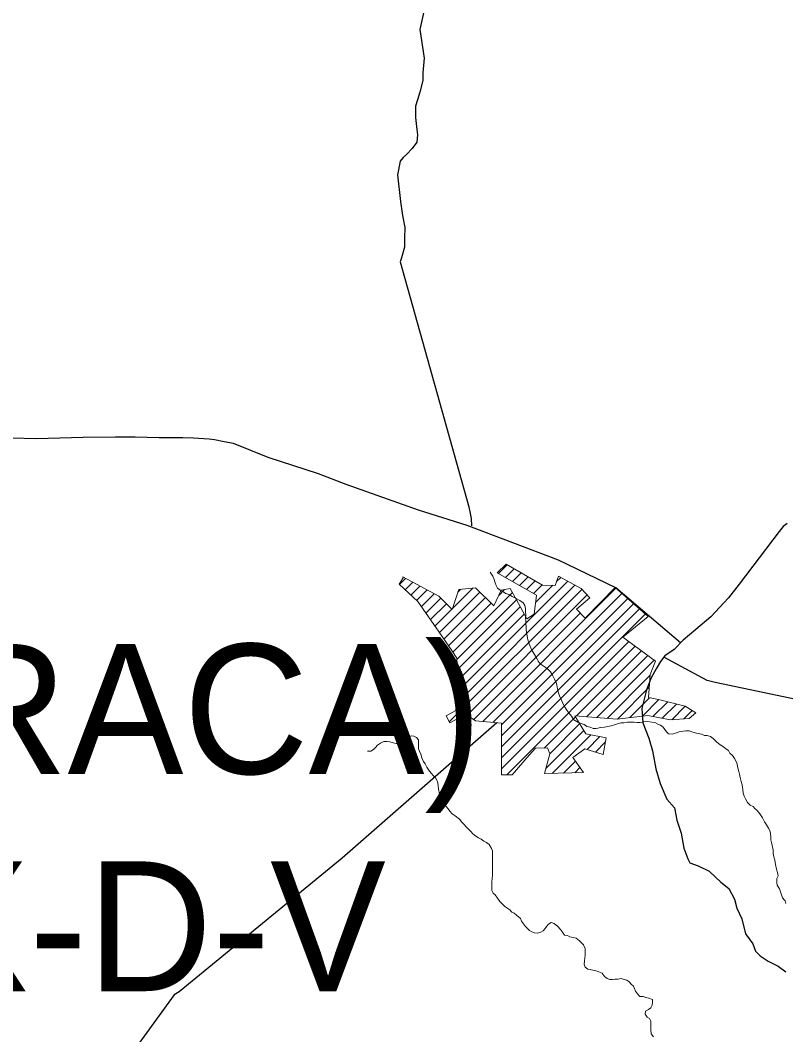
# Model space of a CAD drawing. Extents: x -1643653 to 4543381, y 1624270 to 13878484.
# Drawn here: x 613049 to 615998, y 8902830 to 8906736 of the extents above; entities that cross this region are included whole.
import ezdxf

# ---------------------------------------------------------------- set-up
doc = ezdxf.new("R2010")
doc.units = 0
doc.header["$LTSCALE"] = 200
doc.layers.add('6', color=7, linetype='Continuous', lineweight=13)
doc.layers.add('60', color=7, linetype='Continuous', lineweight=13)

msp = doc.modelspace()

# ---------------------------------------------------------------- linework, layer by layer
at = {"layer": '6'}
for p, q in [((614891, 8904605.5), (614925.2, 8904639.8)), ((614918.1, 8904590.2), (614952.2, 8904624.3)), ((614945.2, 8904574.9), (614979.1, 8904608.8)), ((614509.9, 8904563.8), (614533.3, 8904587.3)), ((614532, 8904543.5), (614560.8, 8904572.4)), ((614737.7, 8904155.3), (615158.4, 8904576)), ((614739.7, 8904114.9), (615185.8, 8904560.9)), ((614972.3, 8904559.6), (615006, 8904593.3)), ((614999.4, 8904544.3), (615032.9, 8904577.8)), ((615026.6, 8904529), (615059.9, 8904562.3)), ((615115.3, 8904575.3), (615131, 8904591)), ((614554, 8904523.1), (614588.4, 8904557.5)), ((614576.1, 8904502.8), (614615.9, 8904542.6)), ((614594.4, 8904478.7), (614643.4, 8904527.7)), ((614663.8, 8904378.3), (614819.7, 8904534.3)), ((614701.8, 8904034.5), (615212.4, 8904545.1)), ((614714.3, 8904471.3), (614792.7, 8904549.7)), ((614715.7, 8904303), (614945.2, 8904532.5)), ((614734.9, 8904534.3), (614746.2, 8904545.6)), ((614770.2, 8904060.5), (615233.2, 8904523.5)), ((614830.5, 8904036), (615343.8, 8904549.3)), ((614869.7, 8904032.7), (615366.4, 8904529.4)), ((614892.3, 8904522), (614914.5, 8904544.2)), ((615034.4, 8904494.4), (615100.7, 8904560.7)), ((614611.8, 8904453.6), (614668.8, 8904510.6)), ((614629.1, 8904428.5), (614690.3, 8904489.7)), ((614681.1, 8904353.2), (614841.2, 8904513.3)), ((614698.4, 8904328.1), (614862.6, 8904492.3)), ((614731.5, 8904276.4), (614960.2, 8904505.1)), ((614903.1, 8904023.6), (615389, 8904509.6)), ((614903.1, 8903981.2), (615411.6, 8904489.8)), ((614646.4, 8904403.4), (614711.8, 8904468.8)), ((614733.6, 8904236), (614975.1, 8904477.5)), ((614735.6, 8904195.6), (614989.9, 8904449.9)), ((614795.6, 8904043.4), (615206, 8904453.9)), ((614903.1, 8903938.8), (615434.2, 8904469.9)), ((614903.1, 8903896.4), (615456.8, 8904450.1)), ((614903.1, 8903853.9), (615393.1, 8904343.9)), ((614923, 8903831.4), (615417.6, 8904326)), ((615191.5, 8904057.6), (615442.1, 8904308.1)), ((615230.9, 8904054.5), (615466.6, 8904290.2)), ((615270.2, 8904051.4), (615491.1, 8904272.3)), ((615309.6, 8904048.3), (615475.6, 8904214.4)), ((615349.2, 8904045.5), (615472, 8904168.3)), ((615397.3, 8904051.2), (615473.6, 8904127.5)), ((615445.5, 8904057), (615509.5, 8904121)), ((615486.4, 8904055.4), (615543.2, 8904112.2)), ((615522, 8904048.6), (615576.8, 8904103.5)), ((615558.8, 8904042.9), (615610.5, 8904094.7)), ((615067.8, 8903933.8), (615188.2, 8904054.2)), ((615604.7, 8904046.5), (615636.8, 8904078.6)), ((615088.6, 8903912.2), (615204.3, 8904027.9)), ((615074.2, 8903855.4), (615220.4, 8904001.6)), ((615097.7, 8903836.4), (615246.6, 8903985.3)), ((615232.3, 8903928.7), (615282, 8903978.3)), ((615264.5, 8903918.4), (615302.6, 8903956.5)), ((615141.3, 8903837.6), (615187.3, 8903883.7)), ((615184.9, 8903838.8), (615204.9, 8903858.8))]:
    msp.add_line(p, q, dxfattribs=at)
at = {"layer": '6', "lineweight": 25}
for points in [[(614608.3, 8906793.3), (614588.6, 8906701.6), (614605.5, 8906590.6)], [(614605.5, 8906590.6), (614600.2, 8906534.5), (614599.1, 8906504), (614587.7, 8906460.2), (614579.4, 8906429.6), (614571.2, 8906406.2), (614571, 8906362.4), (614577, 8906315.5), (614579, 8906295.2), (614576.8, 8906267.6), (614558.4, 8906242.2), (614536.9, 8906219.8), (614523.6, 8906208.7), (614512.3, 8906194.4), (614502, 8906141.4), (614513.8, 8906038.5), (614520.8, 8905984.5), (614529.8, 8905938.7), (614529.6, 8905896.9), (614528.5, 8905862.2), (614517.1, 8905821.5), (614513, 8905806.2), (614776.4, 8904863.3), (614785.4, 8904817.5), (614787.4, 8904790)], [(615592.8, 8904339), (615342.8, 8904550.5), (615122.1, 8904657.9), (614771.1, 8904791), (614582.8, 8904850.4), (614305, 8904948.8), (614197.2, 8904989.7), (614003.8, 8905053.2), (613870.5, 8905106.5), (613833.9, 8905113.7), (613797.2, 8905120.9), (613776.9, 8905122.9), (613715.7, 8905127.1), (613675, 8905128.2), (613583.3, 8905128.4), (613491.6, 8905130.6), (613416.2, 8905130.7), (613290.9, 8905129.9), (613111.5, 8905124.2), (613014.8, 8905127.4)], [(616002.9, 8904798.9), (615988.6, 8904786.7), (615972.2, 8904768.4), (615818.7, 8904564.9), (615777.7, 8904512), (615709.2, 8904439.8), (615650.9, 8904390), (615602.9, 8904349.4), (615568.1, 8904313.8), (615532.4, 8904289.4), (615515, 8904267), (615498.6, 8904239.5), (615479.1, 8904204.9), (615461.6, 8904158.1), (615444, 8904085.8), (615447.9, 8904030.8), (615470.1, 8903971.6), (615484.1, 8903922.7), (615497.1, 8903853.4), (615514.2, 8903797.3), (615539.5, 8903737.2), (615569.9, 8903703.5), (615577.9, 8903656.6), (615595.1, 8903606.7), (615605, 8903548.6), (615620.2, 8903507.8), (615628.3, 8903492.5), (615660.8, 8903480.2), (615702.5, 8903459.7), (615748.2, 8903416.9), (615778.7, 8903393.4), (615801, 8903352.6), (615809, 8903316.9), (615829.2, 8903276.1), (615843.2, 8903219), (615870.6, 8903180.3), (615881.7, 8903151.7), (615900, 8903133.4), (615930.5, 8903112.9), (615969.1, 8903093.5), (615998.6, 8903072.1)], [(616245.8, 8904077.2), (615725.6, 8904186.1), (615695, 8904194.3), (615527.8, 8904283.5)], [(614884.3, 8904031.6), (614289.5, 8903510.2), (613661, 8902994.8), (613641.6, 8902983.7), (613458.3, 8902730.3), (613448.1, 8902723.2), (613436.9, 8902720.2), (613124.7, 8902678.9)]]:
    msp.add_lwpolyline(points, dxfattribs=at)
at = {"layer": '6'}
for points in [[(615467.4, 8904440.8), (615340.7, 8904552), (615225.3, 8904433.8), (615191.6, 8904468.9), (615243.6, 8904512.6), (615209.8, 8904547.8), (615122.6, 8904595.6), (615109.9, 8904560.4), (615060.7, 8904561.8), (614921.3, 8904642), (614886.2, 8904608.3), (615038.2, 8904522.4), (615028.3, 8904449.2), (615000.2, 8904430.9), (614960.8, 8904504.1), (614936.8, 8904547.8), (614901.6, 8904542.1), (614873.5, 8904481.6), (614803.1, 8904550.6), (614738.4, 8904544.9), (614713.1, 8904467.5), (614661, 8904518.2), (614523.1, 8904592.8), (614524.5, 8904590)], [(614858.8, 8904611.5), (614869.9, 8904596.1), (614873.9, 8904586.9), (614878.8, 8904570.6), (614881.8, 8904559.3), (614887.8, 8904550.1), (614898, 8904541.9), (614909.1, 8904535.7), (614919.2, 8904529.6), (614931.4, 8904525.4), (614943.6, 8904517.2), (614953.7, 8904512), (614974, 8904502.7), (614986.1, 8904492.5), (614992.2, 8904483.2), (614995.1, 8904471), (614995.1, 8904458.8), (614996, 8904445.5), (614995.9, 8904435.3), (614996.8, 8904425.2), (614996.8, 8904411.9), (614997.7, 8904400.7), (614997.6, 8904387.5), (615000.6, 8904373.2), (615003.5, 8904356.8), (615006.5, 8904341.6), (615011.5, 8904329.3), (615015.5, 8904320.1), (615019.5, 8904310.9), (615030.5, 8904294.5), (615038.6, 8904279.2), (615043.6, 8904269), (615051.7, 8904258.7), (615059.8, 8904252.6), (615070.9, 8904245.4), (615081, 8904237.2), (615091.1, 8904227.9), (615099.2, 8904214.6), (615107.2, 8904199.3), (615115.2, 8904181.9), (615117.2, 8904169.7), (615120.1, 8904154.4), (615123.1, 8904142.2), (615128.1, 8904130.9), (615132.1, 8904121.7), (615138.1, 8904108.4), (615145.3, 8904094), (615152.4, 8904083.4), (615160.9, 8904071.3), (615172.2, 8904056.5), (615181.4, 8904042.3), (615196.3, 8904033.9), (615209.7, 8904028.9), (615221, 8904024), (615231.7, 8904016.9), (615244.4, 8904014.1), (615256.4, 8904009.8), (615267.7, 8904009.8), (615285, 8904012.7), (615300.2, 8904013.7), (615312.4, 8904016.6), (615325.7, 8904019.6), (615342, 8904024.6), (615362.4, 8904030.6), (615374.6, 8904030.5)], [(614524.5, 8904590), (614509, 8904564.6), (614580.8, 8904498.5), (614621.6, 8904439.4), (614662.4, 8904380.3), (614711.5, 8904309.1), (614731.3, 8904280.4), (614741.2, 8904086.2), (614689.1, 8904058), (614703.9, 8904030.7), (614765.3, 8904063.9), (614803.1, 8904038.3), (614903.1, 8904029.8), (614903.1, 8903831.4), (614943.9, 8903831.4), (615010, 8903906), (615033.9, 8903932.9), (615080.4, 8903934.2), (615088.8, 8903911.6), (615069.1, 8903835.6), (615173.3, 8903838.4), (615218.3, 8903839.9), (615177.5, 8903897.6), (615223.9, 8903931.3), (615294.3, 8903908.8), (615305.6, 8903973.6), (615228.1, 8903989), (615185.9, 8904058), (615347.8, 8904045.3), (615466, 8904059.4), (615553.2, 8904042.5), (615626.4, 8904048.2), (615651.8, 8904069.3), (615610.9, 8904094.6), (615508.2, 8904121.3), (615468.8, 8904128.4), (615475.8, 8904217), (615495.5, 8904269.1), (615370.3, 8904360.6), (615467.4, 8904440.8)], [(615374.6, 8904030.5), (615387.8, 8904033.5), (615401.1, 8904033.4), (615413.3, 8904033.3), (615425.5, 8904032.2), (615436.7, 8904032.1), (615451, 8904035.3), (615465.8, 8904036), (615482.1, 8904033.2), (615494.1, 8904031.8), (615504.8, 8904025.6), (615514.9, 8904022.5), (615526, 8904014.2), (615532.1, 8904005), (615538.1, 8903996.9), (615546.2, 8903988.7), (615560.5, 8903987.5), (615576.8, 8903992.5), (615587, 8903996.5), (615602.2, 8903999.5), (615613.4, 8904000.4), (615625.6, 8904000.4), (615639.8, 8903995.2), (615654.1, 8903991), (615673.3, 8903986.8), (615684.5, 8903982.7), (615695.7, 8903981.6), (615707.9, 8903978.4), (615718, 8903971.2), (615731.1, 8903957.9), (615745.3, 8903946.6), (615757.5, 8903938.4), (615767.6, 8903931.2), (615777.7, 8903925), (615782.7, 8903914.8), (615792.8, 8903904.6), (615800.9, 8903893.3)], [(614386.2, 8903921.6), (614399.4, 8903922.5), (614409.6, 8903928.5), (614416.8, 8903935.6), (614425, 8903944.7), (614437.2, 8903952.8), (614449.5, 8903958.8), (614462.7, 8903958.8), (614472.9, 8903957.7), (614485, 8903954.5), (614497.2, 8903951.4), (614507.4, 8903951.3), (614518.6, 8903957.4), (614525.8, 8903965.5), (614536, 8903973.6), (614545.2, 8903977.6), (614555.4, 8903980.6), (614565.6, 8903979.5), (614574.7, 8903974.3), (614582.8, 8903966.1), (614582.7, 8903953.9), (614582.6, 8903941.7), (614582.5, 8903931.5), (614586.5, 8903921.3), (614591.6, 8903910.1), (614595.5, 8903896.8), (614602.6, 8903882.5), (614608.6, 8903873.3), (614615.6, 8903860), (614625.7, 8903844.6), (614632.8, 8903836.4), (614639.8, 8903828.2), (614647.9, 8903819), (614653.9, 8903809.8), (614656.9, 8903799.6), (614658.9, 8903788.4), (614659.8, 8903775.1), (614663.7, 8903757.8), (614668.7, 8903745.5), (614674.8, 8903732.2), (614682.8, 8903717.9), (614689.8, 8903708.7), (614696.9, 8903699.5), (614704, 8903690.3), (614713.1, 8903681.1), (614724.2, 8903672.8), (614740.4, 8903659.5), (614750.5, 8903648.2), (614759.6, 8903639), (614766.6, 8903630.8), (614774.7, 8903622.6), (614785.8, 8903611.3), (614791.9, 8903603.1), (614804, 8903594.9), (614814.1, 8903587.7), (614824.3, 8903583.6), (614834.4, 8903575.4), (614845.6, 8903570.2), (614855.7, 8903562), (614864.7, 8903547.7), (614868.7, 8903538.5), (614868.7, 8903526.2), (614868.5, 8903507.9), (614868.4, 8903495.7), (614868.3, 8903483.4), (614868.3, 8903469.2), (614868.2, 8903454.9), (614868.1, 8903444.7), (614867, 8903431.5), (614865.9, 8903419.3), (614865.8, 8903408.1), (614865.7, 8903397.9), (614865.6, 8903384.7), (614870.7, 8903375.4), (614878.8, 8903368.3), (614887.8, 8903356), (614896.9, 8903342.7), (614906, 8903333.4), (614914.1, 8903325.2), (614923.2, 8903318.1), (614934.3, 8903310.9), (614942.4, 8903301.6), (614951.5, 8903297.5), (614960.6, 8903290.3), (614968.7, 8903284.2), (614975.8, 8903277), (614979.8, 8903267.8), (614987.8, 8903257.5), (614994.9, 8903246.3), (615003, 8903239.1), (615010.1, 8903231.9), (615019.2, 8903226.8), (615030.3, 8903222.6), (615041.5, 8903221.5), (615053.8, 8903225.5), (615062.9, 8903229.6), (615071.1, 8903238.7), (615077.3, 8903247.8), (615083.5, 8903255.9), (615093.7, 8903261.9), (615105.8, 8903257.8)], [(615800.9, 8903893.3), (615808.9, 8903876.9), (615813.9, 8903857.6), (615816.8, 8903843.3), (615819.8, 8903833.1), (615822.8, 8903820.8), (615826.7, 8903805.5), (615829.7, 8903792.2), (615832.6, 8903774.9), (615833.5, 8903760.6), (615837.5, 8903748.4), (615842.5, 8903738.2), (615850.6, 8903723.9), (615860.7, 8903713.6), (615871.8, 8903708.4), (615878.9, 8903701.3), (615888, 8903693.1), (615898.1, 8903680.8), (615908.2, 8903665.4), (615916.2, 8903650.1), (615923.2, 8903638.8), (615931.3, 8903625.5), (615936.3, 8903616.3), (615939.3, 8903605.1), (615940.2, 8903590.8), (615940.1, 8903580.7), (615943.1, 8903570.4), (615946.1, 8903558.2), (615949, 8903541.9), (615949.9, 8903527.6), (615951.9, 8903514.4), (615955.9, 8903502.1), (615958.8, 8903485.8), (615962.8, 8903467.4), (615965.7, 8903455.2), (615968.7, 8903441.9), (615963.3, 8903431.3), (615963.3, 8903414.6), (615965, 8903406.2), (615973.4, 8903391.2), (615980.1, 8903372.7), (615985.1, 8903357.7), (615993.5, 8903347.6), (615995.5, 8903346), (615998.5, 8903335.8)], [(615105.8, 8903257.8), (615120, 8903246.5), (615130.1, 8903235.2), (615137.2, 8903225), (615145.2, 8903213.7), (615157.4, 8903211.6), (615166.5, 8903207.5), (615178.7, 8903204.3), (615190.9, 8903201.2), (615203.1, 8903192), (615212.2, 8903182.8), (615219.2, 8903175.6), (615225.2, 8903162.3), (615225.1, 8903149), (615225.1, 8903136.8), (615224, 8903125.6), (615222.9, 8903113.4), (615221.8, 8903101.2), (615224.7, 8903090), (615234.9, 8903082.8), (615245, 8903080.7), (615255.2, 8903078.6), (615271.3, 8903074.1), (615290.4, 8903067.2)], [(615290.4, 8903067.2), (615290.4, 8903067.2), (615300.2, 8903053.9), (615310.4, 8903046.7), (615320.5, 8903042.5), (615330.7, 8903042.5), (615340.9, 8903043.4), (615351, 8903043.4), (615363.3, 8903046.3), (615375.4, 8903043.2), (615385.6, 8903040.1), (615394.7, 8903033.9), (615402.8, 8903024.7), (615410.9, 8903017.5), (615414.9, 8903007.3), (615418.9, 8902997.1), (615426.9, 8902986.9), (615436, 8902976.6), (615448.2, 8902976.6), (615458.4, 8902973.4), (615470.6, 8902971.3), (615484.8, 8902965.1), (615484.7, 8902953.9), (615483.6, 8902943.7), (615478.4, 8902933.6), (615469.2, 8902927.5), (615457, 8902920.5), (615456.9, 8902909.3), (615464, 8902898), (615473.1, 8902891.8), (615478.1, 8902881.6), (615478, 8902868.4), (615477.9, 8902850.1), (615478.8, 8902833.7), (615487.8, 8902821.5)]]:
    msp.add_lwpolyline(points, dxfattribs=at)
at = {"layer": '60', "lineweight": 25}
msp.add_spline([(814781, 9009175.5), (814787.2, 9009173.4), (814796.9, 9009173.4), (814799.4, 9009172.4), (814805.1, 9009174.5), (814805.6, 9009176.5), (814811.7, 9009179.5), (814811.7, 9009179.5), (814801.5, 9009181), (814790.7, 9009181.5), (814784.1, 9009183.1), (814777.4, 9009185.1), (814778.4, 9009175.5)], degree=3, dxfattribs=at)

# ---------------------------------------------------------------- texts
at = {"layer": '6'}
for s, p in [('(ARAPIRACA)', (610519.3, 8903834.6)), ('SC-24-X-D-V', (610519.3, 8902997.6))]:
    msp.add_text(s, height=500, dxfattribs=at).set_placement(p)

doc.saveas('drawing.dxf')
